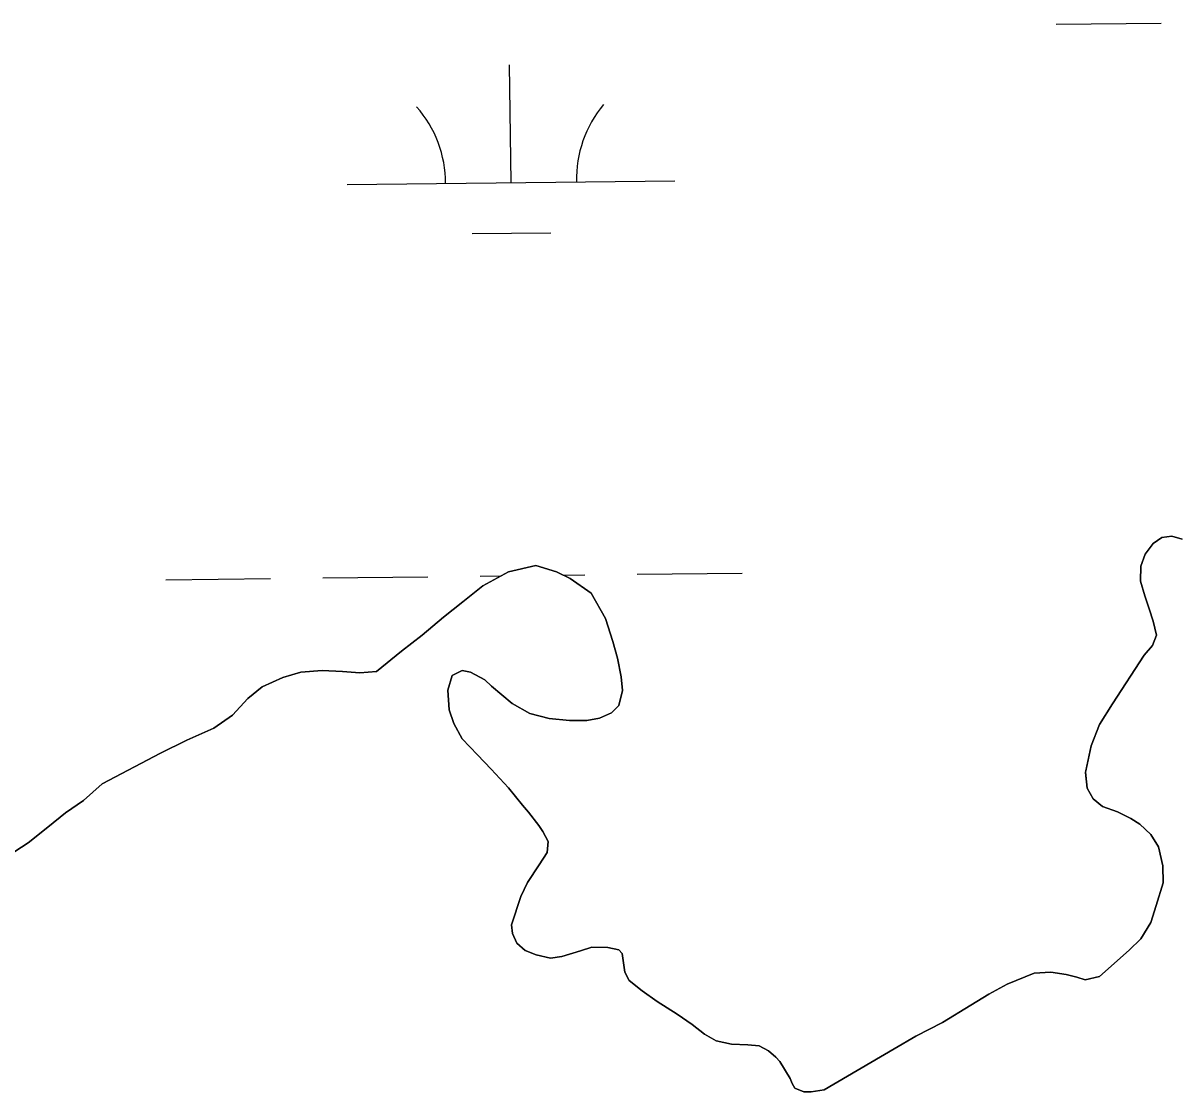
# Model space of a CAD drawing. Extents: x 3683613 to 3738215, y 469626 to 495384.
# Drawn here: x 3718867 to 3719219.3, y 492284.2 to 492610.6 of the extents above; entities that cross this region are included whole.
import ezdxf

# ---------------------------------------------------------------- set-up
doc = ezdxf.new("R2010")
doc.units = 0
doc.layers.add('V-TOPO-SHOR', color=7, linetype='Continuous')
doc.layers.add('V-WETL-SWMP', color=7, linetype='Continuous')

msp = doc.modelspace()

# ---------------------------------------------------------------- linework, layer by layer
at = {"layer": 'V-TOPO-SHOR'}
for points in [[(3719220.9, 492453.04), (3719217.77, 492453.93), (3719214.78, 492453.52), (3719212.06, 492451.69), (3719209.6, 492448.42), (3719208.32, 492444.76), (3719208.21, 492440.21), (3719209.54, 492435.66), (3719210.86, 492431.76), (3719212.06, 492427.99), (3719213.12, 492423.69), (3719211.84, 492420.56), (3719209.38, 492417.55), (3719199.69, 492402.65), (3719195.69, 492396.38), (3719193.12, 492389.86), (3719191.47, 492381.78), (3719191.89, 492376.96), (3719193.73, 492373.71), (3719196.61, 492371.38), (3719201.18, 492369.72), (3719205.22, 492367.66), (3719207.97, 492365.98), (3719211.37, 492362.74), (3719213.73, 492358.98), (3719215.07, 492353.25), (3719215.1, 492348.04), (3719213.05, 492341.13), (3719211.39, 492335.91), (3719208.29, 492330.95)], [(3719208.29, 492330.95), (3719204.79, 492327.41), (3719195.72, 492319.42), (3719191.3, 492318.35), (3719188.82, 492319.25), (3719185.56, 492320.01), (3719180.87, 492320.77), (3719175.79, 492320.48), (3719167.48, 492317.05), (3719161.89, 492314.02), (3719156.44, 492310.61), (3719147.75, 492305.35), (3719139.56, 492301.14), (3719132.95, 492297.33), (3719111.66, 492284.84), (3719107.62, 492284.17), (3719105.41, 492284.16), (3719102.67, 492285.31), (3719101.88, 492286.74), (3719101.22, 492288.3), (3719098.07, 492293.49), (3719096.89, 492294.79), (3719094.66, 492296.73), (3719091.79, 492298.27), (3719088.27, 492298.51), (3719083.32, 492298.75), (3719078.63, 492299.77), (3719075.1, 492301.83), (3719071.31, 492304.8), (3719066.73, 492307.9), (3719060.59, 492311.78), (3719056.02, 492315.01), (3719052.09, 492318.24), (3719050.78, 492320.71), (3719050.23, 492324.35), (3719049.96, 492326.43), (3719048.91, 492327.6), (3719045.52, 492328.23), (3719040.71, 492328.33), (3719037.2, 492327.27), (3719031.48, 492325.55), (3719028.09, 492325.01), (3719023.66, 492326.03), (3719020.27, 492327.31), (3719017.78, 492329.64), (3719016.46, 492332.5), (3719016.19, 492335.23), (3719019, 492343.84), (3719021.06, 492348.15), (3719024.55, 492353.51), (3719027, 492357.3), (3719027.38, 492360.69), (3719025.67, 492363.67), (3719024.48, 492365.49), (3719021.34, 492369.64), (3719019.5, 492371.72), (3719015.18, 492377.03), (3719009.94, 492382.73), (3719005.74, 492387.13), (3719001.03, 492392.06), (3718998.53, 492396.73), (3718997.07, 492400.89), (3718996.65, 492406.88), (3718998.06, 492411.31), (3719001.04, 492412.89), (3719003.65, 492412.39), (3719007.96, 492410.07), (3719010.06, 492408.12), (3719016.34, 492402.82), (3719021.69, 492399.72), (3719027.69, 492398.19), (3719033.81, 492397.58), (3719039.15, 492397.61), (3719043.06, 492398.28), (3719046.69, 492399.99), (3719048.9, 492402.22), (3719050.04, 492406.78), (3719049.63, 492410.95), (3719048.56, 492416.67), (3719047.1, 492421.74), (3719044.84, 492428.76), (3719040.5, 492436.55), (3719034.1, 492440.94), (3719029.92, 492443), (3719023.53, 492444.92), (3719015.2, 492443.05), (3719007.41, 492438.71), (3719001.32, 492433.86), (3718995.35, 492429.14), (3718988.87, 492423.64), (3718982.52, 492418.78), (3718974.87, 492412.62), (3718969.79, 492412.2), (3718964.58, 492412.56), (3718958.33, 492412.92), (3718951.82, 492412.36), (3718946.36, 492410.77), (3718940, 492407.87), (3718935.59, 492404.33), (3718930.93, 492399.23), (3718925.22, 492395.29)], [(3718925.22, 492395.29), (3718917.04, 492391.6), (3718908.98, 492387.65), (3718891.19, 492378.3), (3718885.49, 492373.19), (3718879.91, 492369.38), (3718874.6, 492365.06), (3718868.5, 492360.21), (3718862.41, 492356.27)]]:
    msp.add_lwpolyline(points, dxfattribs=at)
at = {"layer": 'V-WETL-SWMP'}
for p, q in [((3719182.5, 492610.27), (3719214.5, 492610.64)), ((3719015.99, 492561.9), (3719015.57, 492597.9)), ((3718966, 492561.32), (3719065.99, 492562.48)), ((3719004.17, 492546.33), (3719028.17, 492546.61)), ((3719212.06, 492451.69), (3719214.78, 492453.52)), ((3719214.78, 492453.52), (3719217.77, 492453.93)), ((3719217.77, 492453.93), (3719220.9, 492453.04)), ((3719209.6, 492448.42), (3719212.06, 492451.69)), ((3719208.32, 492444.76), (3719209.6, 492448.42)), ((3719007.41, 492438.71), (3719015.2, 492443.05)), ((3719015.2, 492443.05), (3719023.53, 492444.92)), ((3719023.53, 492444.92), (3719029.92, 492443)), ((3719029.92, 492443), (3719034.1, 492440.94)), ((3719054.54, 492442.27), (3719086.54, 492442.64)), ((3719208.21, 492440.21), (3719208.32, 492444.76)), ((3718910.55, 492440.59), (3718942.55, 492440.97)), ((3718958.55, 492441.15), (3718990.55, 492441.53)), ((3719001.32, 492433.86), (3719007.41, 492438.71)), ((3719006.55, 492441.71), (3719012.93, 492441.79)), ((3719031.94, 492442.01), (3719038.54, 492442.08)), ((3719034.1, 492440.94), (3719040.5, 492436.55)), ((3719209.54, 492435.65), (3719208.21, 492440.21)), ((3719040.5, 492436.55), (3719044.84, 492428.76)), ((3719210.86, 492431.76), (3719209.54, 492435.65)), ((3718995.36, 492429.14), (3719001.32, 492433.86)), ((3719212.06, 492427.99), (3719210.86, 492431.76)), ((3718988.87, 492423.63), (3718995.36, 492429.14)), ((3719044.84, 492428.76), (3719047.1, 492421.74)), ((3719213.12, 492423.69), (3719212.06, 492427.99)), ((3718982.52, 492418.78), (3718988.87, 492423.63)), ((3719047.1, 492421.74), (3719048.56, 492416.67)), ((3719211.84, 492420.56), (3719213.12, 492423.69)), ((3718974.87, 492412.62), (3718982.52, 492418.78)), ((3719199.69, 492402.65), (3719209.38, 492417.55)), ((3719209.38, 492417.55), (3719211.84, 492420.56)), ((3719048.56, 492416.67), (3719049.63, 492410.95)), ((3718940, 492407.87), (3718946.36, 492410.77)), ((3718946.36, 492410.77), (3718951.82, 492412.36)), ((3718951.82, 492412.36), (3718958.33, 492412.92)), ((3718958.33, 492412.92), (3718964.58, 492412.56)), ((3718964.58, 492412.56), (3718969.79, 492412.2)), ((3718969.79, 492412.2), (3718974.87, 492412.62)), ((3718998.06, 492411.31), (3718996.65, 492406.88)), ((3719001.04, 492412.89), (3718998.06, 492411.31)), ((3719003.65, 492412.39), (3719001.04, 492412.89)), ((3719007.96, 492410.07), (3719003.65, 492412.39)), ((3719049.63, 492410.95), (3719050.04, 492406.78)), ((3718935.59, 492404.33), (3718940, 492407.87)), ((3719010.06, 492408.12), (3719007.96, 492410.07)), ((3719016.34, 492402.82), (3719010.06, 492408.12)), ((3718930.93, 492399.23), (3718935.59, 492404.33)), ((3718996.65, 492406.88), (3718997.07, 492400.89)), ((3719050.04, 492406.78), (3719048.9, 492402.22)), ((3718997.07, 492400.89), (3718998.53, 492396.73)), ((3719021.69, 492399.72), (3719016.34, 492402.82)), ((3719046.69, 492399.99), (3719043.06, 492398.28)), ((3719048.9, 492402.22), (3719046.69, 492399.99)), ((3719195.69, 492396.38), (3719199.69, 492402.65)), ((3718925.22, 492395.29), (3718930.93, 492399.23)), ((3718998.53, 492396.73), (3719001.03, 492392.06)), ((3719027.69, 492398.19), (3719021.69, 492399.72)), ((3719033.82, 492397.58), (3719027.69, 492398.19)), ((3719039.15, 492397.61), (3719033.82, 492397.58)), ((3719043.06, 492398.28), (3719039.15, 492397.61)), ((3719193.12, 492389.86), (3719195.69, 492396.38)), ((3718917.04, 492391.6), (3718925.22, 492395.29)), ((3718908.98, 492387.65), (3718917.04, 492391.6)), ((3719001.03, 492392.06), (3719005.74, 492387.13)), ((3719191.47, 492381.77), (3719193.12, 492389.86)), ((3718891.19, 492378.3), (3718908.98, 492387.65)), ((3719005.74, 492387.13), (3719009.94, 492382.73)), ((3719009.94, 492382.73), (3719015.18, 492377.03)), ((3719191.89, 492376.96), (3719191.47, 492381.77)), ((3718885.49, 492373.19), (3718891.19, 492378.3)), ((3719015.18, 492377.03), (3719019.5, 492371.71)), ((3719193.73, 492373.71), (3719191.89, 492376.96)), ((3718879.91, 492369.38), (3718885.49, 492373.19)), ((3719019.5, 492371.71), (3719021.34, 492369.64)), ((3719196.61, 492371.38), (3719193.73, 492373.71)), ((3718874.6, 492365.06), (3718879.91, 492369.38)), ((3719021.34, 492369.64), (3719024.48, 492365.49)), ((3719201.18, 492369.72), (3719196.61, 492371.38)), ((3719205.22, 492367.65), (3719201.18, 492369.72)), ((3718868.5, 492360.21), (3718874.6, 492365.06)), ((3719024.48, 492365.49), (3719025.67, 492363.67)), ((3719207.97, 492365.98), (3719205.22, 492367.65)), ((3719211.37, 492362.74), (3719207.97, 492365.98)), ((3719025.67, 492363.67), (3719027.38, 492360.69)), ((3719213.74, 492358.98), (3719211.37, 492362.74)), ((3718862.41, 492356.27), (3718868.5, 492360.21)), ((3719027.38, 492360.69), (3719027, 492357.3)), ((3719215.07, 492353.25), (3719213.74, 492358.98)), ((3719027, 492357.3), (3719024.55, 492353.51)), ((3719024.55, 492353.51), (3719021.06, 492348.15)), ((3719215.1, 492348.04), (3719215.07, 492353.25)), ((3719021.06, 492348.15), (3719019, 492343.84)), ((3719213.05, 492341.13), (3719215.1, 492348.04)), ((3719019, 492343.84), (3719016.19, 492335.23)), ((3719211.39, 492335.91), (3719213.05, 492341.13)), ((3719016.19, 492335.23), (3719016.46, 492332.5)), ((3719208.29, 492330.95), (3719211.39, 492335.91)), ((3719016.46, 492332.5), (3719017.78, 492329.64)), ((3719017.78, 492329.64), (3719020.27, 492327.31)), ((3719204.79, 492327.41), (3719208.29, 492330.95)), ((3719020.27, 492327.31), (3719023.66, 492326.03)), ((3719023.66, 492326.03), (3719028.09, 492325.01)), ((3719031.48, 492325.55), (3719037.2, 492327.27)), ((3719037.2, 492327.27), (3719040.71, 492328.33)), ((3719040.71, 492328.33), (3719045.53, 492328.23)), ((3719045.53, 492328.23), (3719048.91, 492327.6)), ((3719048.91, 492327.6), (3719049.96, 492326.43)), ((3719049.96, 492326.43), (3719050.23, 492324.35)), ((3719195.72, 492319.42), (3719204.79, 492327.41)), ((3719028.09, 492325.01), (3719031.48, 492325.55)), ((3719050.23, 492324.35), (3719050.78, 492320.71)), ((3719050.78, 492320.71), (3719052.09, 492318.24)), ((3719167.48, 492317.05), (3719175.79, 492320.48)), ((3719175.79, 492320.48), (3719180.87, 492320.77)), ((3719180.87, 492320.77), (3719185.56, 492320.01)), ((3719185.56, 492320.01), (3719188.82, 492319.25)), ((3719188.82, 492319.25), (3719191.3, 492318.35)), ((3719191.3, 492318.35), (3719195.72, 492319.42)), ((3719052.09, 492318.24), (3719056.02, 492315.01)), ((3719161.89, 492314.02), (3719167.48, 492317.05)), ((3719056.02, 492315.01), (3719060.59, 492311.78)), ((3719156.44, 492310.61), (3719161.89, 492314.02)), ((3719060.59, 492311.78), (3719066.73, 492307.9)), ((3719147.75, 492305.35), (3719156.44, 492310.61)), ((3719066.73, 492307.9), (3719071.31, 492304.8)), ((3719071.31, 492304.8), (3719075.1, 492301.83)), ((3719139.57, 492301.14), (3719147.75, 492305.35)), ((3719075.1, 492301.83), (3719078.63, 492299.76)), ((3719078.63, 492299.76), (3719083.32, 492298.75)), ((3719083.32, 492298.75), (3719088.27, 492298.51)), ((3719088.27, 492298.51), (3719091.79, 492298.27)), ((3719091.79, 492298.27), (3719094.66, 492296.73)), ((3719132.95, 492297.33), (3719139.57, 492301.14)), ((3719094.66, 492296.73), (3719096.89, 492294.78)), ((3719096.89, 492294.78), (3719098.07, 492293.49)), ((3719111.66, 492284.84), (3719132.95, 492297.33)), ((3719098.07, 492293.49), (3719101.22, 492288.3)), ((3719101.22, 492288.3), (3719101.88, 492286.74)), ((3719101.88, 492286.74), (3719102.67, 492285.31)), ((3719102.67, 492285.31), (3719105.41, 492284.15)), ((3719105.41, 492284.15), (3719107.62, 492284.17)), ((3719107.62, 492284.17), (3719111.66, 492284.84))]:
    msp.add_line(p, q, dxfattribs=at)
for centre, start, end in [((3718960.75, 492561.73), 359.8949, 41.4385), ((3719071.23, 492563.02), 139.8949, 181.4385)]:
    msp.add_arc(centre, 35.25, start, end, dxfattribs=at)

doc.saveas('drawing.dxf')
